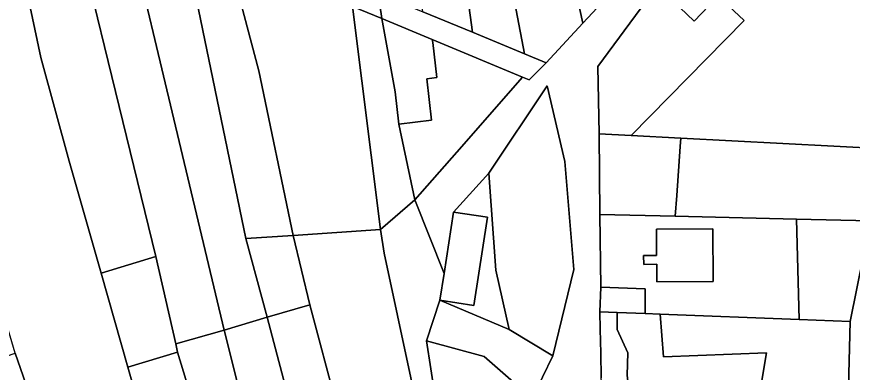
# Model space of a CAD drawing. Extents: x -502026 to -497664, y -1143484 to -1138019.
# Drawn here: x -498420.5 to -498249.6, y -1140004.1 to -1139931.4 of the extents above; entities that cross this region are included whole.
import ezdxf

# ---------------------------------------------------------------- set-up
doc = ezdxf.new("R2010")
doc.units = 0
for name, color, linetype in [('25', 7, 'Continuous'), ('37', 7, 'Continuous'), ('55', 7, 'Continuous'), ('7', 7, 'Continuous')]:
    doc.layers.add(name, color=color, linetype=linetype)

msp = doc.modelspace()

# ---------------------------------------------------------------- linework, layer by layer
at = {"layer": '25'}
for points in [[(-498387.92, -1139873.33), (-498384.21, -1139892.44), (-498370.95, -1139942.43), (-498363.92, -1139976.12), (-498373.65, -1139976.77), (-498383.72, -1139927.89), (-498393.21, -1139891.63), (-498395.68, -1139872.23)], [(-498351.84, -1139929.26), (-498346.12, -1139974.93), (-498363.92, -1139976.12), (-498370.95, -1139942.43), (-498384.21, -1139892.44), (-498387.92, -1139873.33), (-498367.74, -1139878.37), (-498361.41, -1139886.77)], [(-498232.94, -1139933.15), (-498243, -1139958.38), (-498284.72, -1139956.22), (-498294.84, -1139955.69), (-498271.76, -1139932.13), (-498277.06, -1139927.13), (-498281.47, -1139922.96), (-498283.61, -1139920.94), (-498270.97, -1139913.76), (-498253.45, -1139925.83)], [(-498317.03, -1139943.71), (-498330.51, -1139959.1), (-498339.08, -1139968.81), (-498342.33, -1139953.35), (-498335.65, -1139952.56), (-498336.65, -1139944.07), (-498334.56, -1139943.82), (-498335.42, -1139936.67), (-498335.5, -1139936.04)], [(-498243, -1139958.38), (-498245.93, -1139973.13), (-498261.03, -1139972.75), (-498285.83, -1139972.19), (-498285.53, -1139967.92), (-498284.84, -1139957.94), (-498284.72, -1139956.22)], [(-498285.83, -1139972.19), (-498261.03, -1139972.75), (-498260.48, -1139993.31), (-498288.93, -1139992.21), (-498291.96, -1139992.09), (-498291.97, -1139987.06), (-498301.06, -1139986.7), (-498301.23, -1139971.84)], [(-498245.93, -1139973.13), (-498250.05, -1139993.72), (-498260.48, -1139993.31), (-498261.03, -1139972.75)], [(-498278.13, -1139974.78), (-498289.68, -1139974.86), (-498289.64, -1139980.22), (-498292.29, -1139980.24), (-498292.28, -1139982.04), (-498289.63, -1139982.02), (-498289.61, -1139985.62), (-498278.06, -1139985.55)], [(-498291.96, -1139992.09), (-498297.74, -1139991.87), (-498301.24, -1139991.74), (-498301.06, -1139986.7), (-498291.97, -1139987.06)], [(-498291.96, -1139992.09), (-498288.93, -1139992.21), (-498288.25, -1140000.93), (-498267.19, -1140000.11), (-498270.07, -1140017.07), (-498295.56, -1140027.46), (-498298.43, -1140027.01), (-498299.07, -1140028.89), (-498302.35, -1140028.57), (-498303.54, -1140017.31), (-498302.47, -1140008.89), (-498302.1, -1140012.67), (-498300.28, -1140012.5), (-498299.57, -1140019.46), (-498290.47, -1140018.55), (-498291.48, -1140008.5), (-498295.21, -1140008.88), (-498295.63, -1140004.71), (-498295.53, -1140000.12), (-498297.68, -1139995.33), (-498297.74, -1139991.87)], [(-498260.48, -1139993.31), (-498250.05, -1139993.72), (-498251.1, -1140034.03), (-498252.81, -1140033.7), (-498295.56, -1140027.46), (-498270.07, -1140017.07), (-498267.19, -1140000.11), (-498288.25, -1140000.93), (-498288.93, -1139992.21)], [(-498315.09, -1140009.49), (-498309.61, -1140026.78), (-498311.73, -1140044.52), (-498314.63, -1140045.34), (-498317.82, -1140046.24), (-498318.23, -1140044.37), (-498322.68, -1140024.05), (-498328.92, -1140025.42), (-498331.61, -1140026), (-498334.94, -1140009.14), (-498336.7, -1139997.67), (-498324.89, -1140000.89)]]:
    msp.add_lwpolyline(points, close=True, dxfattribs=at)
at = {"layer": '37'}
for points in [[(-498296.9, -1139924.27), (-498304.74, -1139932.72), (-498333.23, -1139802.45), (-498337.92, -1139784.8), (-498324.94, -1139781.97), (-498319.26, -1139802.64), (-498308.79, -1139865.82)], [(-498304.74, -1139932.72), (-498312.25, -1139940.81), (-498316.68, -1139938.97), (-498329.97, -1139869.24), (-498350.28, -1139787.5), (-498337.92, -1139784.8), (-498333.23, -1139802.45)], [(-498316.68, -1139938.97), (-498327.27, -1139934.57), (-498330.41, -1139911.66), (-498345.52, -1139841.98), (-498359.83, -1139789.58), (-498350.28, -1139787.5), (-498329.97, -1139869.24)], [(-498327.27, -1139934.57), (-498337.43, -1139930.36), (-498340.53, -1139907.34), (-498361.87, -1139812.55), (-498367.64, -1139791.29), (-498359.83, -1139789.58), (-498345.52, -1139841.98), (-498330.41, -1139911.66)], [(-498407.82, -1139870.52), (-498378.09, -1139995.46), (-498387.92, -1139998.3), (-498392.05, -1139980.45), (-498414.42, -1139888.6), (-498420.17, -1139862.22)], [(-498395.68, -1139872.23), (-498393.21, -1139891.63), (-498383.72, -1139927.89), (-498373.65, -1139976.77), (-498369.3, -1139992.85), (-498378.09, -1139995.46), (-498407.82, -1139870.52)], [(-498392.05, -1139980.45), (-498403.22, -1139983.81), (-498409.72, -1139960.93), (-498415.54, -1139939.75), (-498422.66, -1139906.15), (-498426.99, -1139890.99), (-498414.42, -1139888.6)], [(-498337.43, -1139930.36), (-498327.27, -1139934.57), (-498316.68, -1139938.97), (-498312.25, -1139940.81), (-498315.69, -1139944.26), (-498317.03, -1139943.71), (-498335.5, -1139936.04), (-498345.83, -1139931.75), (-498346.55, -1139926.58)], [(-498360.57, -1139990.28), (-498369.3, -1139992.85), (-498373.65, -1139976.77), (-498363.92, -1139976.12)], [(-498387.92, -1139998.3), (-498387.59, -1139999.99), (-498397.75, -1140003.05), (-498403.22, -1139983.81), (-498392.05, -1139980.45)], [(-498352.71, -1140021.4), (-498350.8, -1140028.86), (-498359.16, -1140031.17), (-498369.3, -1139992.85), (-498360.57, -1139990.28), (-498355.03, -1140011.01)], [(-498359.16, -1140031.17), (-498363.93, -1140032.5), (-498364.86, -1140029.68), (-498369.23, -1140031.09), (-498370.38, -1140026.2), (-498378.09, -1139995.46), (-498369.3, -1139992.85)], [(-498370.38, -1140026.2), (-498378.04, -1140029.34), (-498378.29, -1140028.64), (-498378.82, -1140028.82), (-498387.59, -1139999.99), (-498387.92, -1139998.3), (-498378.09, -1139995.46)], [(-498414.84, -1140017.25), (-498405.56, -1140044.31), (-498418.01, -1140048.78), (-498433.69, -1140004.63), (-498420.78, -1140000.2)], [(-498378.82, -1140028.82), (-498384.17, -1140030.68), (-498383.03, -1140033.98), (-498386.48, -1140035.22), (-498384.57, -1140041.02), (-498380.64, -1140039.66), (-498381.06, -1140038.44), (-498379.77, -1140038.02), (-498379.35, -1140039.23), (-498377.61, -1140038.62), (-498377.85, -1140037.93), (-498376.17, -1140037.34), (-498371.1, -1140053.68), (-498380.29, -1140057.08), (-498381.87, -1140052.56), (-498388.89, -1140032.51), (-498395.57, -1140010.69), (-498397.75, -1140003.05), (-498387.59, -1139999.99)]]:
    msp.add_lwpolyline(points, close=True, dxfattribs=at)
at = {"layer": '55'}
for points in [[(-498281.47, -1139922.96), (-498283.17, -1139924.87), (-498286.3, -1139928.12), (-498281.96, -1139932.26), (-498278.99, -1139929.16), (-498277.06, -1139927.13), (-498271.76, -1139932.13), (-498294.84, -1139955.69), (-498301.42, -1139955.34), (-498301.64, -1139941.55), (-498288.6, -1139923.77), (-498283.61, -1139920.94)], [(-498277.06, -1139927.13), (-498278.99, -1139929.16), (-498281.96, -1139932.26), (-498286.3, -1139928.12), (-498283.17, -1139924.87), (-498281.47, -1139922.96)], [(-498345.83, -1139931.75), (-498343.1, -1139946.72), (-498342.33, -1139953.35), (-498339.08, -1139968.81), (-498346.12, -1139974.93), (-498351.84, -1139929.26)], [(-498335.5, -1139936.04), (-498335.42, -1139936.67), (-498334.56, -1139943.82), (-498336.65, -1139944.07), (-498335.65, -1139952.56), (-498342.33, -1139953.35), (-498343.1, -1139946.72), (-498345.83, -1139931.75)], [(-498310.87, -1140000.71), (-498319.77, -1139995.36), (-498322.53, -1139983.24), (-498323.94, -1139963.39), (-498312.02, -1139945.53), (-498308.38, -1139960.97), (-498306.6, -1139983.05)], [(-498294.84, -1139955.69), (-498284.72, -1139956.22), (-498284.84, -1139957.94), (-498285.53, -1139967.92), (-498285.83, -1139972.19), (-498301.23, -1139971.84), (-498301.42, -1139955.34)], [(-498333.95, -1139989.36), (-498333.11, -1139983.88), (-498331.18, -1139971.33), (-498324.23, -1139972.4), (-498327.01, -1139990.43)], [(-498337.15, -1140018.01), (-498341.03, -1140018.84), (-498351.7, -1140021.15), (-498352.71, -1140021.4), (-498355.03, -1140011.01), (-498360.57, -1139990.28), (-498363.92, -1139976.12), (-498346.12, -1139974.93), (-498345.38, -1139979.72)], [(-498278.13, -1139974.78), (-498278.06, -1139985.55), (-498289.61, -1139985.62), (-498289.63, -1139982.02), (-498292.28, -1139982.04), (-498292.29, -1139980.24), (-498289.64, -1139980.22), (-498289.68, -1139974.86)], [(-498319.77, -1139995.36), (-498310.87, -1140000.71), (-498315.09, -1140009.49), (-498324.89, -1140000.89), (-498336.7, -1139997.67), (-498333.95, -1139989.36)], [(-498297.74, -1139991.87), (-498297.68, -1139995.33), (-498295.53, -1140000.12), (-498295.63, -1140004.71), (-498295.21, -1140008.88), (-498291.48, -1140008.5), (-498290.47, -1140018.55), (-498299.57, -1140019.46), (-498300.28, -1140012.5), (-498302.1, -1140012.67), (-498302.47, -1140008.89), (-498300.67, -1140008.73), (-498301.01, -1140005.26), (-498301.03, -1140000.2), (-498301.17, -1139995.25), (-498301.24, -1139991.74)]]:
    msp.add_lwpolyline(points, close=True, dxfattribs=at)
for points in [[(-498315.09, -1140009.49), (-498310.87, -1140000.71), (-498306.6, -1139983.05), (-498308.38, -1139960.97), (-498312.02, -1139945.53), (-498323.94, -1139963.39), (-498331.18, -1139971.33), (-498333.11, -1139983.88), (-498339.08, -1139968.81), (-498330.51, -1139959.1), (-498317.03, -1139943.71), (-498315.69, -1139944.26), (-498312.25, -1139940.81), (-498304.74, -1139932.72), (-498296.9, -1139924.27)], [(-498288.6, -1139923.77), (-498301.64, -1139941.55), (-498301.42, -1139955.34), (-498301.23, -1139971.84), (-498301.06, -1139986.7), (-498301.24, -1139991.74), (-498301.17, -1139995.25), (-498301.03, -1140000.2), (-498301.01, -1140005.26)], [(-498346.55, -1139926.58), (-498345.83, -1139931.75), (-498351.84, -1139929.26)], [(-498337.15, -1140018.01), (-498345.38, -1139979.72), (-498346.12, -1139974.93), (-498339.08, -1139968.81), (-498333.11, -1139983.88), (-498333.95, -1139989.36), (-498336.7, -1139997.67), (-498334.94, -1140009.14)], [(-498249.22, -1140122.8), (-498250.18, -1140130.39), (-498253.29, -1140136.79), (-498254.17, -1140138.59), (-498278.21, -1140164.82), (-498292.45, -1140195.38), (-498294.19, -1140199.34), (-498295.14, -1140201.33), (-498297.91, -1140207.14), (-498301.36, -1140205.83), (-498294.38, -1140188.9), (-498281.07, -1140156.62), (-498262.53, -1140135.39), (-498255.2, -1140107.29), (-498253.54, -1140096.89), (-498251.7, -1140083.22), (-498251.1, -1140058.34), (-498251.1, -1140034.03), (-498250.05, -1139993.72), (-498245.93, -1139973.13)]]:
    msp.add_lwpolyline(points, dxfattribs=at)
at = {"layer": '7'}
for points in [[(-498436.13, -1139851.5), (-498434.38, -1139865.1), (-498426.99, -1139890.99), (-498422.66, -1139906.15), (-498415.54, -1139939.75), (-498409.72, -1139960.93), (-498403.22, -1139983.81), (-498397.75, -1140003.05), (-498395.57, -1140010.69), (-498412.01, -1140016.27), (-498414.84, -1140017.25), (-498420.78, -1140000.2), (-498437.03, -1139945.38), (-498466.78, -1139830.91)], [(-498319.77, -1139995.36), (-498333.95, -1139989.36), (-498327.01, -1139990.43), (-498324.23, -1139972.4), (-498331.18, -1139971.33), (-498323.94, -1139963.39), (-498322.53, -1139983.24)]]:
    msp.add_lwpolyline(points, close=True, dxfattribs=at)

doc.saveas('drawing.dxf')
